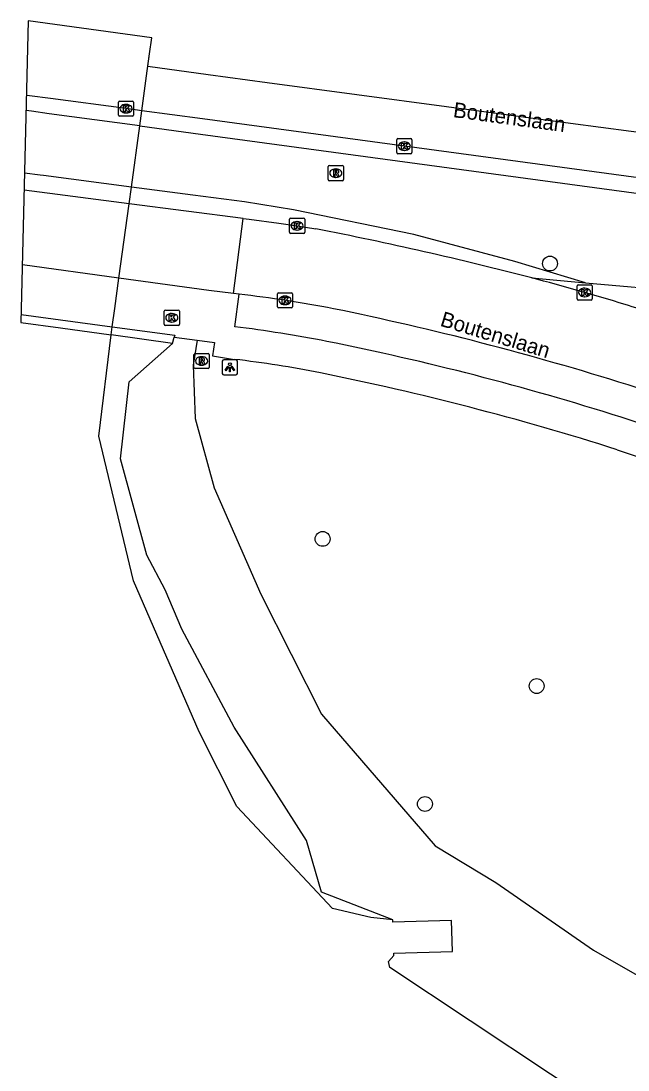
# Model space of a CAD drawing. Extents: x 161258 to 161838, y 380836 to 381727.
# Drawn here: x 161258.4 to 161298.4, y 381658.1 to 381727.3 of the extents above; entities that cross this region are included whole.
import ezdxf

# ---------------------------------------------------------------- set-up
doc = ezdxf.new("R2010")
doc.units = 0
for name, color, linetype in [('IMGEO_Berm_groen', 7, 'Continuous'), ('IMGEO_Boom', 7, 'Continuous'), ('IMGEO_Dek', 7, 'Continuous'), ('IMGEO_Groenvoorziening', 7, 'Continuous'), ('IMGEO_Kolk', 7, 'Continuous'), ('IMGEO_Lichtpunt', 7, 'Continuous'), ('IMGEO_Muur', 7, 'Continuous'), ('IMGEO_Openbare_ruimte_label', 7, 'Continuous'), ('IMGEO_Rijbaan_lokaal_open', 7, 'Continuous'), ('IMGEO_Rijbaan_regionaal_gesloten', 7, 'Continuous'), ('IMGEO_Rioolput', 7, 'Continuous'), ('IMGEO_Voetpad_open', 7, 'Continuous'), ('IMGEO_Waterloop', 7, 'Continuous')]:
    doc.layers.add(name, color=color, linetype=linetype)

msp = doc.modelspace()

# ---------------------------------------------------------------- linework, layer by layer
at = {"layer": 'IMGEO_Berm_groen'}
for points in [[(161266.2, 381720.387), (161260.23, 381721.193), (161259.062, 381721.354), (161258.7, 381721.404)], [(161266.2, 381720.387), (161270.208, 381719.845), (161338.59, 381710.606), (161387.2, 381704.126), (161386.96, 381701.929), (161393.172, 381701.112), (161393.073, 381700.375)], [(161265.65, 381716.362), (161259.854, 381717.126), (161259.624, 381717.155), (161258.602, 381717.288)], [(161295.591, 381710.053), (161290.931, 381711.459), (161284.269, 381713.225), (161276.343, 381714.86), (161273.11, 381715.38), (161269.693, 381715.83), (161265.65, 381716.362)], [(161292.067, 381710.37), (161295.591, 381710.053)], [(161295.591, 381710.053), (161302.129, 381709.465), (161311.935, 381707.75), (161332.472, 381704.88), (161350.111, 381702.164), (161362.451, 381699.429), (161368.695, 381698.551), (161375.302, 381697.96), (161381.143, 381697.835), (161390.776, 381699.021), (161392.132, 381699.449), (161393.073, 381700.375)]]:
    msp.add_lwpolyline(points, dxfattribs=at)
at = {"layer": 'IMGEO_Boom'}
for centre in [(161293.264, 381711.32), (161278.26, 381693.164), (161292.384, 381683.461), (161285.01, 381675.686)]:
    msp.add_circle(centre, 0.489, dxfattribs=at)
at = {"layer": 'IMGEO_Dek'}
msp.add_lwpolyline([(161266.992, 381726.19), (161258.842, 381727.311), (161258.366, 381707.442), (161260.973, 381707.081), (161264.319, 381706.617), (161264.391, 381707.146), (161264.556, 381708.351), (161264.83, 381710.36), (161265.499, 381715.259), (161265.65, 381716.362), (161266.2, 381720.387), (161266.337, 381721.39), (161266.697, 381724.029), (161266.848, 381725.137)], close=True, dxfattribs=at)
at = {"layer": 'IMGEO_Groenvoorziening'}
for points in [[(161282.898, 381668.059), (161278.192, 381669.883), (161277.196, 381673.288), (161272.423, 381680.762), (161268.971, 381687.219), (161267.872, 381689.816), (161266.665, 381692.089), (161264.94, 381698.449), (161265.508, 381703.525), (161268.365, 381706.056)], [(161269.979, 381706.258), (161269.721, 381704.612), (161269.851, 381701.101), (161271.115, 381696.524), (161274.181, 381689.524), (161278.195, 381681.607), (161285.677, 381672.93), (161289.69, 381670.51), (161296.139, 381666.04), (161300.4, 381663.604), (161306.987, 381658.906)]]:
    msp.add_lwpolyline(points, dxfattribs=at)
at = {"layer": 'IMGEO_Kolk'}
for p, q in [((161264.797, 381721.103), (161264.797, 381721.955)), ((161264.872, 381722.029), (161265.724, 381722.029)), ((161265.285, 381721.809), (161265.31, 381721.809)), ((161265.798, 381721.955), (161265.798, 381721.103)), ((161265.724, 381721.029), (161264.872, 381721.029)), ((161265.308, 381721.249), (161265.283, 381721.249)), ((161283.15, 381718.63), (161283.15, 381719.482)), ((161283.225, 381719.556), (161284.077, 381719.556)), ((161283.638, 381719.336), (161283.663, 381719.336)), ((161284.151, 381719.482), (161284.151, 381718.63)), ((161284.077, 381718.556), (161283.225, 381718.556)), ((161283.661, 381718.776), (161283.636, 381718.776)), ((161276.078, 381713.383), (161276.078, 381714.235)), ((161276.153, 381714.309), (161277.005, 381714.309)), ((161277.079, 381714.235), (161277.079, 381713.383)), ((161276.589, 381713.529), (161276.564, 381713.529)), ((161276.566, 381714.089), (161276.591, 381714.089)), ((161277.005, 381713.309), (161276.153, 381713.309)), ((161275.282, 381708.465), (161275.282, 381709.317)), ((161275.357, 381709.391), (161276.209, 381709.391)), ((161276.283, 381709.317), (161276.283, 381708.465)), ((161295.049, 381708.988), (161295.049, 381709.84)), ((161295.124, 381709.914), (161295.976, 381709.914)), ((161295.537, 381709.694), (161295.562, 381709.694)), ((161296.05, 381709.84), (161296.05, 381708.988)), ((161275.793, 381708.611), (161275.768, 381708.611)), ((161275.77, 381709.171), (161275.795, 381709.171)), ((161295.976, 381708.914), (161295.124, 381708.914)), ((161295.56, 381709.134), (161295.535, 381709.134)), ((161267.816, 381707.318), (161267.816, 381708.17)), ((161267.891, 381708.244), (161268.743, 381708.244)), ((161268.304, 381708.024), (161268.329, 381708.024)), ((161268.817, 381708.17), (161268.817, 381707.318)), ((161276.209, 381708.391), (161275.357, 381708.391)), ((161268.743, 381707.244), (161267.891, 381707.244)), ((161268.327, 381707.464), (161268.302, 381707.464))]:
    msp.add_line(p, q, dxfattribs=at)
for points in [[(161264.797, 381721.103), (161264.797, 381721.955)], [(161264.872, 381722.029), (161265.724, 381722.029)], [(161265.118, 381721.729), (161265.241, 381721.729), (161265.241, 381721.578), (161265.371, 381721.729), (161265.535, 381721.729), (161265.389, 381721.578), (161265.542, 381721.329), (161265.39, 381721.329), (161265.305, 381721.493), (161265.241, 381721.426), (161265.241, 381721.329), (161265.118, 381721.329), (161265.118, 381721.729)], [(161265.798, 381721.955), (161265.798, 381721.103)], [(161265.724, 381721.029), (161264.872, 381721.029)], [(161283.15, 381718.63), (161283.15, 381719.482)], [(161283.225, 381719.556), (161284.077, 381719.556)], [(161283.471, 381719.256), (161283.594, 381719.256), (161283.594, 381719.105), (161283.724, 381719.256), (161283.888, 381719.256), (161283.742, 381719.105), (161283.895, 381718.856), (161283.743, 381718.856), (161283.658, 381719.02), (161283.594, 381718.953), (161283.594, 381718.856), (161283.471, 381718.856), (161283.471, 381719.256)], [(161284.151, 381719.482), (161284.151, 381718.63)], [(161284.077, 381718.556), (161283.225, 381718.556)], [(161276.078, 381713.383), (161276.078, 381714.235)], [(161276.153, 381714.309), (161277.005, 381714.309)], [(161277.079, 381714.235), (161277.079, 381713.383)], [(161276.399, 381714.009), (161276.522, 381714.009), (161276.522, 381713.858), (161276.652, 381714.009), (161276.816, 381714.009), (161276.67, 381713.858), (161276.823, 381713.609), (161276.671, 381713.609), (161276.586, 381713.773), (161276.522, 381713.706), (161276.522, 381713.609), (161276.399, 381713.609), (161276.399, 381714.009)], [(161277.005, 381713.309), (161276.153, 381713.309)], [(161275.282, 381708.465), (161275.282, 381709.317)], [(161275.357, 381709.391), (161276.209, 381709.391)], [(161276.283, 381709.317), (161276.283, 381708.465)], [(161295.049, 381708.988), (161295.049, 381709.84)], [(161295.124, 381709.914), (161295.976, 381709.914)], [(161295.37, 381709.614), (161295.493, 381709.614), (161295.493, 381709.463), (161295.623, 381709.614), (161295.787, 381709.614), (161295.641, 381709.463), (161295.794, 381709.214), (161295.642, 381709.214), (161295.557, 381709.378), (161295.493, 381709.311), (161295.493, 381709.214), (161295.37, 381709.214), (161295.37, 381709.614)], [(161296.05, 381709.84), (161296.05, 381708.988)], [(161275.603, 381709.091), (161275.726, 381709.091), (161275.726, 381708.94), (161275.856, 381709.091), (161276.02, 381709.091), (161275.874, 381708.94), (161276.027, 381708.691), (161275.875, 381708.691), (161275.79, 381708.855), (161275.726, 381708.788), (161275.726, 381708.691), (161275.603, 381708.691), (161275.603, 381709.091)], [(161295.976, 381708.914), (161295.124, 381708.914)], [(161267.816, 381707.318), (161267.816, 381708.17)], [(161267.891, 381708.244), (161268.743, 381708.244)], [(161268.137, 381707.944), (161268.26, 381707.944), (161268.26, 381707.793), (161268.39, 381707.944), (161268.554, 381707.944), (161268.408, 381707.793), (161268.561, 381707.544), (161268.409, 381707.544), (161268.324, 381707.708), (161268.26, 381707.641), (161268.26, 381707.544), (161268.137, 381707.544), (161268.137, 381707.944)], [(161268.817, 381708.17), (161268.817, 381707.318)], [(161276.209, 381708.391), (161275.357, 381708.391)], [(161268.743, 381707.244), (161267.891, 381707.244)]]:
    msp.add_lwpolyline(points, dxfattribs=at)
for centre, start, end in [((161264.874, 381721.953), 91.55205, 178.44795), ((161264.874, 381721.953), 91.55205, 178.44795), ((161265.722, 381721.953), 1.55205, 88.44795), ((161265.722, 381721.953), 1.55205, 88.44795), ((161264.874, 381721.105), 181.55205, 268.44795), ((161264.874, 381721.105), 181.55205, 268.44795), ((161265.722, 381721.105), 271.55205, 358.44795), ((161265.722, 381721.105), 271.55205, 358.44795), ((161283.227, 381719.48), 91.55205, 178.44795), ((161283.227, 381719.48), 91.55205, 178.44795), ((161284.075, 381719.48), 1.55205, 88.44795), ((161284.075, 381719.48), 1.55205, 88.44795), ((161283.227, 381718.632), 181.55205, 268.44795), ((161283.227, 381718.632), 181.55205, 268.44795), ((161284.075, 381718.632), 271.55205, 358.44795), ((161284.075, 381718.632), 271.55205, 358.44795), ((161276.155, 381714.233), 91.55205, 178.44795), ((161276.155, 381714.233), 91.55205, 178.44795), ((161277.003, 381714.233), 1.55205, 88.44795), ((161277.003, 381714.233), 1.55205, 88.44795), ((161276.155, 381713.385), 181.55205, 268.44795), ((161276.155, 381713.385), 181.55205, 268.44795), ((161277.003, 381713.385), 271.55205, 358.44795), ((161277.003, 381713.385), 271.55205, 358.44795), ((161275.359, 381709.315), 91.55205, 178.44795), ((161275.359, 381709.315), 91.55205, 178.44795), ((161276.207, 381709.315), 1.55205, 88.44795), ((161276.207, 381709.315), 1.55205, 88.44795), ((161295.126, 381709.838), 91.55205, 178.44795), ((161295.126, 381709.838), 91.55205, 178.44795), ((161295.974, 381709.838), 1.55205, 88.44795), ((161295.974, 381709.838), 1.55205, 88.44795), ((161295.126, 381708.99), 181.55205, 268.44795), ((161295.126, 381708.99), 181.55205, 268.44795), ((161295.974, 381708.99), 271.55205, 358.44795), ((161295.974, 381708.99), 271.55205, 358.44795), ((161267.893, 381708.168), 91.55205, 178.44795), ((161267.893, 381708.168), 91.55205, 178.44795), ((161268.741, 381708.168), 1.55205, 88.44795), ((161268.741, 381708.168), 1.55205, 88.44795), ((161275.359, 381708.467), 181.55205, 268.44795), ((161275.359, 381708.467), 181.55205, 268.44795), ((161276.207, 381708.467), 271.55205, 358.44795), ((161276.207, 381708.467), 271.55205, 358.44795), ((161267.893, 381707.32), 181.55205, 268.44795), ((161267.893, 381707.32), 181.55205, 268.44795), ((161268.741, 381707.32), 271.55205, 358.44795), ((161268.741, 381707.32), 271.55205, 358.44795)]:
    msp.add_arc(centre, 0.0765, start, end, dxfattribs=at)
for centre, major_axis, ratio, start_param, end_param in [((161265.284, 381721.529), (-0.387, 0.002), 0.722429, 4.712389, 7.853982), ((161265.309, 381721.529), (-0.39, 0.002), 0.717154, 1.570796, 4.712389), ((161283.637, 381719.056), (-0.387, 0.002), 0.722429, 4.712389, 7.853982), ((161283.662, 381719.056), (-0.39, 0.002), 0.717154, 1.570796, 4.712389), ((161276.565, 381713.809), (-0.387, 0.002), 0.722429, 4.712389, 7.853982), ((161276.59, 381713.809), (-0.39, 0.002), 0.717154, 1.570796, 4.712389), ((161295.536, 381709.414), (-0.387, 0.002), 0.722429, 4.712389, 7.853982), ((161295.561, 381709.414), (-0.39, 0.002), 0.717154, 1.570796, 4.712389), ((161275.769, 381708.891), (-0.387, 0.002), 0.722429, 4.712389, 7.853982), ((161275.794, 381708.891), (-0.39, 0.002), 0.717154, 1.570796, 4.712389), ((161268.303, 381707.744), (-0.387, 0.002), 0.722429, 4.712389, 7.853982), ((161268.328, 381707.744), (-0.39, 0.002), 0.717154, 1.570796, 4.712389)]:
    msp.add_ellipse(centre, major_axis=major_axis, ratio=ratio, start_param=start_param, end_param=end_param, dxfattribs=at)
at = {"layer": 'IMGEO_Lichtpunt'}
for p, q in [((161271.645, 381704.881), (161271.645, 381704.074)), ((161271.645, 381704.881), (161271.645, 381704.074)), ((161272.547, 381704.976), (161271.739, 381704.976)), ((161272.547, 381704.976), (161271.739, 381704.976)), ((161272.641, 381704.074), (161272.641, 381704.881)), ((161272.641, 381704.074), (161272.641, 381704.881)), ((161271.739, 381703.98), (161272.547, 381703.98)), ((161271.739, 381703.98), (161272.547, 381703.98))]:
    msp.add_line(p, q, dxfattribs=at)
for points in [[(161272.019, 381704.545), (161272.058, 381704.517), (161271.87, 381704.255), (161271.832, 381704.282), (161272.019, 381704.545)], [(161272.121, 381704.497), (161272.168, 381704.497), (161272.168, 381704.175), (161272.121, 381704.175), (161272.121, 381704.497)], [(161272.231, 381704.517), (161272.269, 381704.544), (161272.456, 381704.282), (161272.417, 381704.254), (161272.231, 381704.517)]]:
    msp.add_lwpolyline(points, dxfattribs=at)
msp.add_circle((161272.144, 381704.679), 0.0994, dxfattribs=at)
for centre, start, end in [((161271.739, 381704.881), 90, 180), ((161271.739, 381704.881), 90, 180), ((161272.547, 381704.881), 0, 90), ((161272.547, 381704.881), 0, 90), ((161271.739, 381704.074), 180, 270), ((161271.739, 381704.074), 180, 270), ((161272.547, 381704.074), 270, 0), ((161272.547, 381704.074), 270, 360)]:
    msp.add_arc(centre, 0.0946, start, end, dxfattribs=at)
at = {"layer": 'IMGEO_Muur'}
for points in [[(161258.378, 381707.961), (161264.391, 381707.146)], [(161264.319, 381706.617), (161264.391, 381707.146)], [(161268.365, 381706.056), (161264.319, 381706.617)], [(161264.391, 381707.146), (161268.508, 381706.588), (161268.474, 381706.46)], [(161268.365, 381706.056), (161268.474, 381706.46)]]:
    msp.add_lwpolyline(points, dxfattribs=at)
at = {"layer": 'IMGEO_Rijbaan_lokaal_open'}
for points in [[(161265.499, 381715.259), (161258.574, 381716.146)], [(161264.83, 381710.36), (161265.499, 381715.259)], [(161273.014, 381714.295), (161265.499, 381715.259)], [(161272.379, 381709.346), (161273.014, 381714.295)], [(161273.014, 381714.295), (161273.411, 381714.244), (161275.38, 381713.97), (161276.579, 381713.809), (161277.807, 381713.609)], [(161264.83, 381710.36), (161258.457, 381711.234)], [(161272.379, 381709.346), (161270.767, 381709.546), (161264.83, 381710.36)], [(161272.748, 381709.3), (161272.379, 381709.346)], [(161387.854, 381672.902), (161387.182, 381673.123), (161384.929, 381673.889), (161373.728, 381677.698), (161306.917, 381700.444), (161298.406, 381703.319)]]:
    msp.add_lwpolyline(points, dxfattribs=at)
for centre, radius, start, end in [((161230.541, 381472.505), 245.694, 75.49771, 78.90835), ((161257.585, 381577.92), 136.865, 72.73355, 75.40769), ((161262.716, 381623.394), 86.49, 79.1655, 83.33941), ((161251.427, 381558.967), 156.792, 71.17851, 72.64015), ((161239.619, 381515.995), 196.332, 72.57689, 78.43669)]:
    msp.add_arc(centre, radius, start, end, dxfattribs=at)
at = {"layer": 'IMGEO_Rijbaan_regionaal_gesloten'}
for points in [[(161266.739, 381724.334), (161266.848, 381725.137), (161266.992, 381726.19)], [(161266.337, 381721.39), (161266.697, 381724.029), (161266.739, 381724.334)], [(161266.739, 381724.334), (161270.713, 381723.786), (161274.594, 381723.251), (161286.434, 381721.67), (161294.615, 381720.579), (161302.624, 381719.51), (161314.74, 381717.835), (161322.659, 381716.784), (161334.727, 381715.159), (161346.792, 381713.518), (161358.971, 381711.918), (161371.094, 381710.27), (161383.043, 381708.695), (161395.013, 381707.117)], [(161266.337, 381721.39), (161265.297, 381721.53), (161260.322, 381722.194), (161258.925, 381722.381), (161258.724, 381722.408)], [(161394.6, 381704.143), (161394.577, 381704.146), (161393.852, 381704.243), (161375.459, 381706.713), (161357.08, 381709.164), (161338.725, 381711.598), (161320.382, 381714.114), (161302.023, 381716.576), (161283.652, 381719.058), (161270.337, 381720.851), (161266.337, 381721.39)]]:
    msp.add_lwpolyline(points, dxfattribs=at)
at = {"layer": 'IMGEO_Rioolput'}
for p, q in [((161278.633, 381716.855), (161278.633, 381717.707)), ((161278.708, 381717.781), (161279.56, 381717.781)), ((161279.121, 381717.561), (161279.146, 381717.561)), ((161279.634, 381717.707), (161279.634, 381716.855)), ((161279.144, 381717.001), (161279.119, 381717.001)), ((161279.56, 381716.781), (161278.708, 381716.781)), ((161269.778, 381704.469), (161269.778, 381705.321)), ((161269.853, 381705.395), (161270.705, 381705.395)), ((161270.266, 381705.175), (161270.291, 381705.175)), ((161270.779, 381705.321), (161270.779, 381704.469)), ((161270.289, 381704.615), (161270.264, 381704.615)), ((161270.705, 381704.395), (161269.853, 381704.395))]:
    msp.add_line(p, q, dxfattribs=at)
for points in [[(161278.633, 381716.855), (161278.633, 381717.707)], [(161278.708, 381717.781), (161279.56, 381717.781)], [(161279.634, 381717.707), (161279.634, 381716.855)], [(161279.222, 381717.479), (161278.97, 381717.481), (161278.97, 381717.081)], [(161278.97, 381717.081), (161279.094, 381717.081), (161279.094, 381717.243), (161279.105, 381717.243)], [(161279.148, 381717.4), (161279.094, 381717.4), (161279.094, 381717.319)], [(161279.094, 381717.319), (161279.146, 381717.319)], [(161279.152, 381717.214), (161279.223, 381717.081), (161279.363, 381717.081), (161279.298, 381717.207)], [(161279.56, 381716.781), (161278.708, 381716.781)], [(161269.778, 381704.469), (161269.778, 381705.321)], [(161269.853, 381705.395), (161270.705, 381705.395)], [(161270.779, 381705.321), (161270.779, 381704.469)], [(161270.367, 381705.093), (161270.115, 381705.095), (161270.115, 381704.695)], [(161270.115, 381704.695), (161270.239, 381704.695), (161270.239, 381704.857), (161270.25, 381704.857)], [(161270.293, 381705.014), (161270.239, 381705.014), (161270.239, 381704.933)], [(161270.239, 381704.933), (161270.291, 381704.933)], [(161270.297, 381704.828), (161270.368, 381704.695), (161270.508, 381704.695), (161270.443, 381704.821)], [(161270.705, 381704.395), (161269.853, 381704.395)]]:
    msp.add_lwpolyline(points, dxfattribs=at)
for centre, radius, start, end in [((161278.71, 381717.705), 0.0765, 91.55205, 178.44795), ((161278.71, 381717.705), 0.0765, 91.55205, 178.44795), ((161279.558, 381717.705), 0.0765, 1.55205, 88.44795), ((161279.558, 381717.705), 0.0765, 1.55205, 88.44795), ((161279.104, 381717.19), 0.0533, 26.02933, 88.69889), ((161279.13, 381717.508), 0.19, 274.7715, 282.96867), ((161279.154, 381717.304), 0.0964, 77.00612, 93.18647), ((161279.168, 381717.361), 0.0378, 276.66336, 79.67722), ((161279.221, 381717.369), 0.109, 350.36119, 89.41601), ((161279.219, 381717.369), 0.112, 277.58423, 350.98172), ((161279.203, 381717.154), 0.108, 29.51342, 73.79051), ((161278.71, 381716.857), 0.0765, 181.55205, 268.44795), ((161278.71, 381716.857), 0.0765, 181.55205, 268.44795), ((161279.558, 381716.857), 0.0765, 271.55205, 358.44795), ((161279.558, 381716.857), 0.0765, 271.55205, 358.44795), ((161269.855, 381705.319), 0.0765, 91.55205, 178.44795), ((161269.855, 381705.319), 0.0765, 91.55205, 178.44795), ((161270.703, 381705.319), 0.0765, 1.55205, 88.44795), ((161270.703, 381705.319), 0.0765, 1.55205, 88.44795), ((161269.855, 381704.471), 0.0765, 181.55205, 268.44795), ((161269.855, 381704.471), 0.0765, 181.55205, 268.44795), ((161270.249, 381704.804), 0.0533, 26.02933, 88.69889), ((161270.275, 381705.122), 0.19, 274.7715, 282.96867), ((161270.299, 381704.918), 0.0964, 77.00612, 93.18647), ((161270.313, 381704.975), 0.0378, 276.66336, 79.67722), ((161270.366, 381704.983), 0.109, 350.36119, 89.41601), ((161270.364, 381704.983), 0.112, 277.58423, 350.98172), ((161270.348, 381704.768), 0.108, 29.51342, 73.79051), ((161270.703, 381704.471), 0.0765, 271.55205, 358.44795), ((161270.703, 381704.471), 0.0765, 271.55205, 358.44795)]:
    msp.add_arc(centre, radius, start, end, dxfattribs=at)
for centre, major_axis, ratio, start_param, end_param in [((161279.12, 381717.281), (-0.387, 0.002), 0.722429, 4.712389, 7.853982), ((161279.145, 381717.281), (-0.39, 0.002), 0.717154, 1.570796, 4.712389), ((161270.265, 381704.895), (-0.387, 0.002), 0.722429, 4.712389, 7.853982), ((161270.29, 381704.895), (-0.39, 0.002), 0.717154, 1.570796, 4.712389)]:
    msp.add_ellipse(centre, major_axis=major_axis, ratio=ratio, start_param=start_param, end_param=end_param, dxfattribs=at)
at = {"layer": 'IMGEO_Voetpad_open'}
for points in [[(161264.391, 381707.146), (161264.556, 381708.351), (161264.83, 381710.36)], [(161272.463, 381707.153), (161272.748, 381709.3)], [(161268.474, 381706.46), (161269.979, 381706.258)], [(161269.979, 381706.258), (161271.12, 381706.105), (161270.993, 381705.236), (161272.444, 381705)], [(161387.563, 381670.711), (161373.055, 381675.655), (161306.347, 381698.37), (161297.963, 381701.183)], [(161297.687, 381699.047), (161305.615, 381696.385), (161331.864, 381687.437)]]:
    msp.add_lwpolyline(points, dxfattribs=at)
for centre, radius, start, end in [((161261.346, 381617.401), 90.438, 79.03907, 82.93921), ((161242.017, 381524.314), 185.506, 72.4472, 78.64469), ((161264.858, 381637.912), 67.516, 78.67525, 83.54864), ((161240.768, 381519.494), 188.359, 72.41121, 78.56357)]:
    msp.add_arc(centre, radius, start, end, dxfattribs=at)
at = {"layer": 'IMGEO_Waterloop'}
for points in [[(161266.2, 381720.387), (161266.337, 381721.39)], [(161265.65, 381716.362), (161266.2, 381720.387)], [(161265.499, 381715.259), (161265.65, 381716.362)], [(161282.898, 381668.059), (161281.438, 381668.196), (161278.922, 381668.793), (161272.598, 381675.512), (161270.121, 381680.451), (161265.781, 381690.395), (161263.512, 381699.948), (161264.319, 381706.617)], [(161298.587, 381654.355), (161282.689, 381664.907), (161282.614, 381665.297), (161282.962, 381665.687), (161282.957, 381665.86), (161286.823, 381665.962), (161286.762, 381667.996), (161282.899, 381667.895), (161282.898, 381668.059)]]:
    msp.add_lwpolyline(points, dxfattribs=at)

# ---------------------------------------------------------------- texts
at = {"layer": 'IMGEO_Openbare_ruimte_label'}
for rotation, p in [(352.29934, (161286.832, 381720.976)), (343.1416, (161285.959, 381707.226))]:
    msp.add_text('Boutenslaan', height=1, rotation=rotation, dxfattribs=at).set_placement(p)

doc.saveas('drawing.dxf')
